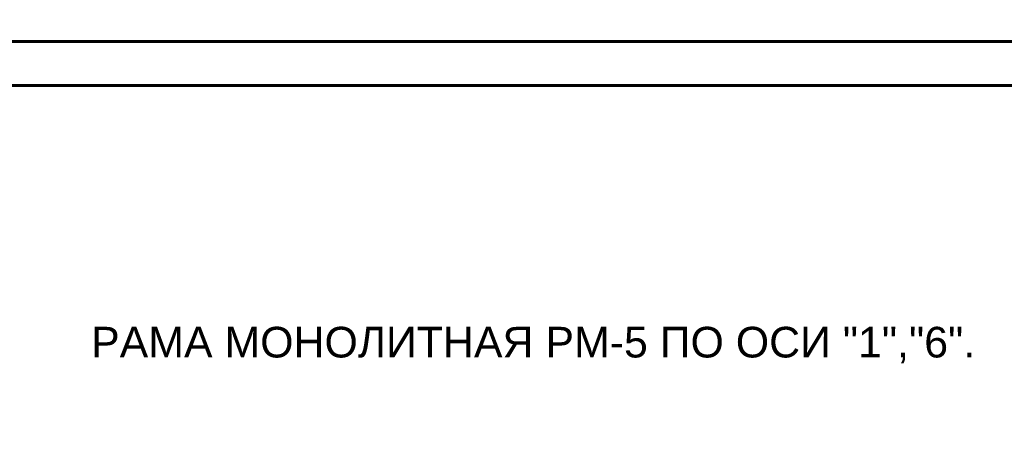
# Model space of a CAD drawing. Header units: millimetres. Extents: x 2063114 to 14983986, y -126020516 to 213791.
# Tile 524 of 656: x 2335119 to 2346348, y -472211 to -467441. Entities that reach past the tile are written whole.
import ezdxf

# ---------------------------------------------------------------- set-up
doc = ezdxf.new("R2010")
doc.units = ezdxf.units.MM
doc.layers.add('_print', color=6, linetype='Continuous', lineweight=60, plot=False)
doc.styles.get("Standard").update_dxf_attribs({"font": 'arial.ttf'})

# ---------------------------------------------------------------- blocks, each defined once
blk = doc.blocks.new('*U1592')
at = {"color": 0, "ltscale": 25}
blk.add_lwpolyline([(-59400, 42000), (0, 42000), (0, 0), (-59400, 0)], close=True, dxfattribs=at)
blk = doc.blocks.new('*U1591')
at = {"color": 0, "ltscale": 25}
blk.add_lwpolyline([(-59400, 42000), (0, 42000), (0, 0), (-59400, 0)], close=True, dxfattribs=at)
at = {"color": 0, "lineweight": 60, "ltscale": 25}
blk.add_lwpolyline([(-57400, 41500), (-500, 41500), (-500, 500), (-57400, 500)], close=True, dxfattribs=at)

msp = doc.modelspace()

# ---------------------------------------------------------------- linework, layer by layer
at = {"layer": '_print', "ltscale": 100}
for points in [[(2379792.08613, -467691.31434), (2320392.08613, -467691.31434), (2320392.08613, -425691.31434), (2379792.08613, -425691.31434)], [(2379792.08613, -509691.31434), (2320392.08613, -509691.31434), (2320392.08613, -467691.31434), (2379792.08613, -467691.31434)]]:
    msp.add_lwpolyline(points, close=True, dxfattribs=at)

# ---------------------------------------------------------------- block references
for name, p in [('*U1592', (2379792.08613, -467691.31434)), ('*U1591', (2379792.08613, -509691.31434))]:
    msp.add_blockref(name, p)

# ---------------------------------------------------------------- texts
at = {"color": 0, "insert": (2335342.028, -470949.18694), "char_height": 350, "width": 11186.6791896, "attachment_point": 1}
msp.add_mtext('\\pi591.5149;РАМА МОНОЛИТНАЯ РМ-5 ПО ОСИ "1","6".', dxfattribs=at)

doc.saveas('drawing.dxf')
